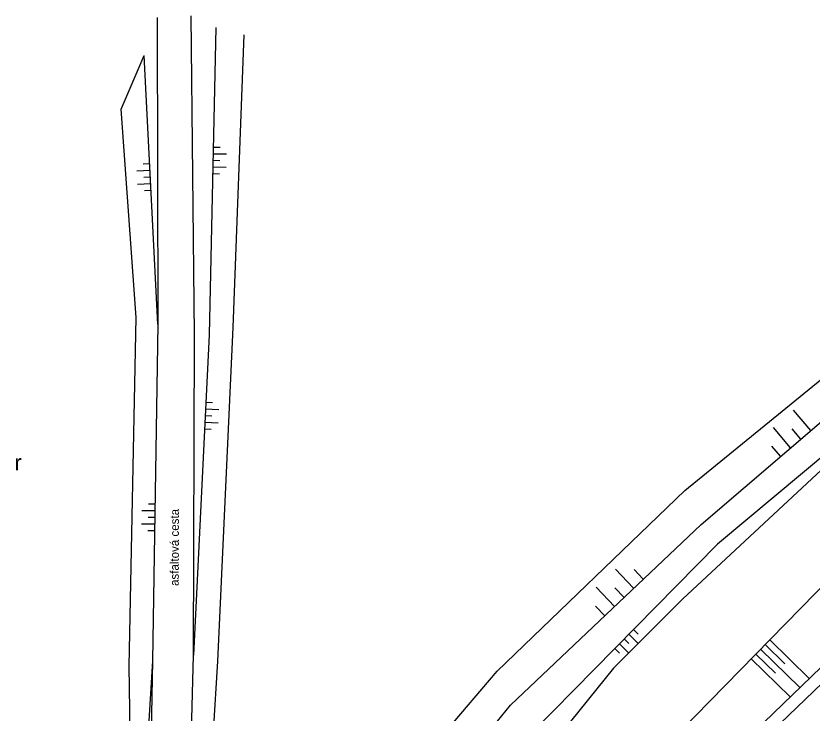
# Model space of a CAD drawing. Extents: x -539515 to -538098, y -1182060 to -1180157.
# Drawn here: x -539211.8 to -539151.9, y -1180660.7 to -1180608.2 of the extents above; entities that cross this region are included whole.
import ezdxf

# ---------------------------------------------------------------- set-up
doc = ezdxf.new("R2010")
doc.units = 0
for name, color, linetype in [('Vrstva 11', 7, 'Continuous'), ('Vrstva 14', 7, 'Continuous'), ('Vrstva 15', 7, 'Continuous'), ('Vrstva 36', 7, 'Continuous'), ('Vrstva 40', 7, 'Continuous')]:
    doc.layers.add(name, color=color, linetype=linetype)

msp = doc.modelspace()

# ---------------------------------------------------------------- linework, layer by layer
at = {"layer": 'Vrstva 11'}
for p, q in [((-539201.2, -1180608.38), (-539201.14, -1180631.46)), ((-539198.39, -1180632.24), (-539198.63, -1180608.25)), ((-539201.14, -1180631.46), (-539201.55, -1180656.79)), ((-539198.46, -1180656.36), (-539198.39, -1180632.24)), ((-539161.74, -1180667.42), (-539144.21, -1180650.52)), ((-539198.96, -1180674.74), (-539198.46, -1180656.36)), ((-539201.55, -1180656.79), (-539201.85, -1180674.5))]:
    msp.add_line(p, q, dxfattribs=at)
at = {"layer": 'Vrstva 14'}
for p, q in [((-539196.77, -1180609.12), (-539197.28, -1180632.25)), ((-539194.68, -1180609.67), (-539195.5, -1180631.71)), ((-539203.92, -1180615.28), (-539202.18, -1180611.24)), ((-539201.14, -1180631.46), (-539202.18, -1180611.24)), ((-539202.79, -1180630.95), (-539203.92, -1180615.28)), ((-539203.3, -1180657.2), (-539202.79, -1180630.95)), ((-539195.5, -1180631.71), (-539196.66, -1180656.83)), ((-539197.28, -1180632.25), (-539198.46, -1180656.36)), ((-539161.47, -1180643.96), (-539147.87, -1180632.9)), ((-539160.23, -1180646.52), (-539146.26, -1180634.56)), ((-539144.22, -1180635.67), (-539159, -1180648.01)), ((-539149.85, -1180641.19), (-539161.62, -1180652.13)), ((-539175.6, -1180657.56), (-539161.47, -1180643.96)), ((-539174.59, -1180660.12), (-539160.23, -1180646.52)), ((-539159, -1180648.01), (-539173.03, -1180662.25)), ((-539164.06, -1180664.41), (-539147.91, -1180647.9)), ((-539160.91, -1180667.88), (-539143.72, -1180651.35)), ((-539161.62, -1180652.13), (-539166.82, -1180657.34)), ((-539201.55, -1180656.79), (-539202.72, -1180676.02)), ((-539196.66, -1180656.83), (-539197.98, -1180678.97)), ((-539203.14, -1180668.61), (-539203.3, -1180657.2)), ((-539187.34, -1180671.38), (-539175.6, -1180657.56)), ((-539166.82, -1180657.34), (-539174.83, -1180667.25)), ((-539185.49, -1180673.47), (-539174.59, -1180660.12))]:
    msp.add_line(p, q, dxfattribs=at)
at = {"layer": 'Vrstva 15'}
for p, q in [((-539196.968, -1180618.118), (-539196.468, -1180618.129)), ((-539196.979, -1180618.618), (-539195.979, -1180618.64)), ((-539201.761, -1180619.385), (-539202.261, -1180619.411)), ((-539196.99, -1180619.118), (-539196.49, -1180619.129)), ((-539201.736, -1180619.885), (-539202.734, -1180619.936)), ((-539197.001, -1180619.618), (-539196.001, -1180619.64)), ((-539201.71, -1180620.384), (-539202.209, -1180620.41)), ((-539197.012, -1180620.118), (-539196.512, -1180620.129)), ((-539201.684, -1180620.883), (-539202.683, -1180620.935)), ((-539201.659, -1180621.383), (-539202.158, -1180621.408)), ((-539197.529, -1180637.33), (-539197.03, -1180637.355)), ((-539197.554, -1180637.83), (-539196.555, -1180637.878)), ((-539151.97, -1180639.449), (-539153.271, -1180637.929)), ((-539197.578, -1180638.329), (-539197.079, -1180638.353)), ((-539197.602, -1180638.828), (-539196.604, -1180638.877)), ((-539197.627, -1180639.328), (-539197.127, -1180639.352)), ((-539153.49, -1180640.749), (-539154.79, -1180639.23)), ((-539152.73, -1180640.099), (-539153.38, -1180639.339)), ((-539154.249, -1180641.4), (-539154.9, -1180640.64)), ((-539201.36, -1180645.011), (-539201.86, -1180645.003)), ((-539201.368, -1180645.511), (-539202.368, -1180645.495)), ((-539201.376, -1180646.011), (-539201.876, -1180646.003)), ((-539201.384, -1180646.511), (-539202.384, -1180646.495)), ((-539201.392, -1180647.011), (-539201.892, -1180647.003)), ((-539165.314, -1180651.335), (-539166.689, -1180649.883)), ((-539164.588, -1180650.648), (-539165.276, -1180649.922)), ((-539166.766, -1180652.711), (-539168.141, -1180651.259)), ((-539166.04, -1180652.023), (-539166.728, -1180651.297)), ((-539167.492, -1180653.398), (-539168.18, -1180652.672)), ((-539165.331, -1180654.437), (-539164.975, -1180654.788)), ((-539166.033, -1180655.149), (-539165.677, -1180655.5)), ((-539165.682, -1180654.793), (-539164.97, -1180655.495)), ((-539155.061, -1180655.211), (-539152.09, -1180658.117)), ((-539166.735, -1180655.861), (-539166.379, -1180656.212)), ((-539166.384, -1180655.505), (-539165.672, -1180656.207)), ((-539155.761, -1180655.926), (-539152.81, -1180658.811)), ((-539155.411, -1180655.568), (-539153.93, -1180657.016)), ((-539156.11, -1180656.283), (-539154.64, -1180657.721)), ((-539156.46, -1180656.64), (-539153.531, -1180659.506))]:
    msp.add_line(p, q, dxfattribs=at)

# ---------------------------------------------------------------- texts
at = {"layer": 'Vrstva 36'}
msp.add_text('r', height=1.2, dxfattribs=at).set_placement((-539211.945, -1180642.465))
at = {"layer": 'Vrstva 40'}
msp.add_text('asfaltová cesta', height=0.65, rotation=89.83372, dxfattribs=at).set_placement((-539199.578, -1180651.158))

doc.saveas('drawing.dxf')
